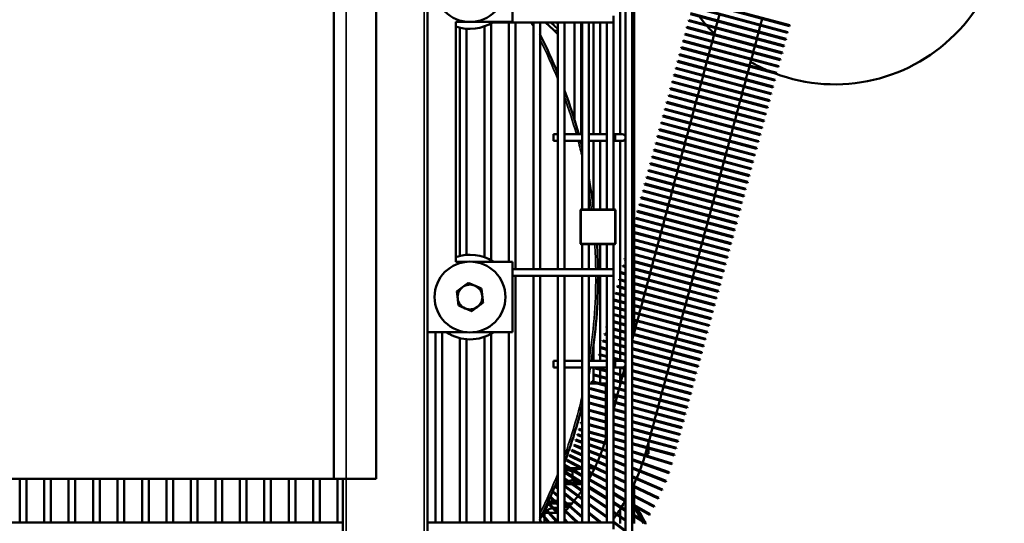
# Model space of a CAD drawing. Header units: inches. Extents: x 1 to 271, y 5 to 171.
# Tile 320 of 334: x 162 to 179, y 130 to 139. Entities that reach past the tile are written whole.
import ezdxf

# ---------------------------------------------------------------- set-up
doc = ezdxf.new("R2010")
doc.units = ezdxf.units.IN
doc.header["$LTSCALE"] = 8
doc.header["$MEASUREMENT"] = 0
doc.layers.add('Visible (ANSI)', color=7, linetype='Continuous', lineweight=50)
doc.layers.add('Visible Narrow (ANSI)', color=7, linetype='Continuous', lineweight=35)

msp = doc.modelspace()

# ---------------------------------------------------------------- linework, layer by layer
at = {"layer": 'Visible (ANSI)'}
for p, q in [((172.58, 144.218), (172.58, 124.119)), ((172.698, 144.218), (172.698, 124.119)), ((167.414, 130.693), (167.414, 142.633)), ((168.164, 130.693), (168.164, 142.633)), ((169.074, 129.663), (169.074, 142.633)), ((172.732, 142.557), (172.732, 135.196)), ((170.574, 140.038), (170.574, 138.788)), ((172.482, 139.985), (172.482, 136.796)), ((175.481, 138.713), (173.79, 139.166)), ((175.485, 138.729), (173.794, 139.182)), ((175.448, 138.593), (173.758, 139.046)), ((175.452, 138.608), (173.762, 139.061)), ((169.574, 138.788), (169.574, 134.538)), ((169.774, 138.788), (169.574, 138.788)), ((170.574, 138.788), (169.874, 138.788)), ((172.363, 138.779), (170.224, 138.779)), ((170.513, 138.779), (170.513, 134.538)), ((170.631, 138.779), (170.631, 134.409)), ((170.946, 138.779), (170.946, 134.409)), ((171.064, 138.779), (171.064, 134.409)), ((171.16, 138.779), (171.303, 138.646)), ((171.379, 138.752), (171.354, 138.779)), ((171.379, 138.779), (171.379, 134.409)), ((171.497, 138.779), (171.497, 134.409)), ((171.676, 137.046), (171.676, 138.779)), ((171.794, 136.796), (171.794, 138.779)), ((171.812, 138.779), (171.812, 135.462)), ((171.93, 138.779), (171.93, 135.462)), ((172.011, 138.779), (172.011, 136.796)), ((172.129, 138.779), (172.129, 136.796)), ((172.245, 138.779), (172.245, 135.462)), ((172.363, 138.897), (172.363, 138.779)), ((172.363, 138.779), (172.363, 135.462)), ((173.693, 138.804), (173.697, 138.82)), ((175.384, 138.351), (173.693, 138.804)), ((175.388, 138.367), (173.697, 138.82)), ((175.416, 138.472), (173.726, 138.925)), ((175.42, 138.487), (173.73, 138.94)), ((174.209, 138.795), (174.18, 138.69)), ((174.241, 138.916), (174.213, 138.811)), ((174.998, 138.843), (174.969, 138.737)), ((169.647, 138.684), (169.647, 134.642)), ((169.765, 138.665), (169.765, 134.661)), ((170.08, 138.708), (170.08, 134.618)), ((170.198, 138.763), (170.198, 134.563)), ((171.37, 138.583), (171.303, 138.646)), ((173.661, 138.683), (173.665, 138.699)), ((175.351, 138.23), (173.661, 138.683)), ((175.355, 138.246), (173.665, 138.699)), ((174.176, 138.675), (174.148, 138.569)), ((174.933, 138.601), (174.905, 138.496)), ((174.965, 138.722), (174.937, 138.617)), ((175.448, 138.593), (175.452, 138.608)), ((175.481, 138.713), (175.485, 138.729)), ((173.596, 138.442), (173.6, 138.457)), ((175.287, 137.989), (173.596, 138.442)), ((175.291, 138.004), (173.6, 138.457)), ((173.629, 138.563), (173.633, 138.578)), ((175.319, 138.11), (173.629, 138.563)), ((175.323, 138.125), (173.633, 138.578)), ((174.111, 138.433), (174.083, 138.328)), ((174.144, 138.554), (174.116, 138.449)), ((174.901, 138.481), (174.872, 138.375)), ((175.416, 138.472), (175.42, 138.487)), ((173.564, 138.321), (173.568, 138.337)), ((175.254, 137.868), (173.564, 138.321)), ((175.258, 137.884), (173.568, 138.337)), ((174.079, 138.312), (174.051, 138.207)), ((174.868, 138.36), (174.84, 138.255)), ((175.384, 138.351), (175.388, 138.367)), ((173.499, 138.08), (173.503, 138.095)), ((175.189, 137.627), (173.499, 138.08)), ((175.194, 137.642), (173.503, 138.095)), ((173.531, 138.2), (173.536, 138.216)), ((175.222, 137.747), (173.531, 138.2)), ((175.226, 137.763), (173.536, 138.216)), ((174.047, 138.192), (174.019, 138.086)), ((174.804, 138.118), (174.775, 138.013)), ((174.836, 138.239), (174.808, 138.134)), ((175.319, 138.11), (175.323, 138.125)), ((175.351, 138.23), (175.355, 138.246)), ((173.467, 137.959), (173.471, 137.974)), ((175.157, 137.506), (173.467, 137.959)), ((175.161, 137.521), (173.471, 137.974)), ((173.982, 137.95), (173.954, 137.845)), ((174.014, 138.071), (173.986, 137.966)), ((174.771, 137.998), (174.743, 137.892)), ((175.287, 137.989), (175.291, 138.004)), ((173.402, 137.717), (173.406, 137.733)), ((175.097, 137.28), (173.406, 137.733)), ((173.434, 137.838), (173.439, 137.854)), ((175.125, 137.385), (173.434, 137.838)), ((175.129, 137.401), (173.439, 137.854)), ((173.95, 137.829), (173.922, 137.724)), ((174.707, 137.756), (174.678, 137.651)), ((174.739, 137.877), (174.711, 137.772)), ((175.222, 137.747), (175.226, 137.763)), ((175.254, 137.868), (175.258, 137.884)), ((173.37, 137.597), (173.374, 137.612)), ((175.06, 137.144), (173.37, 137.597)), ((175.064, 137.159), (173.374, 137.612)), ((175.092, 137.264), (173.402, 137.717)), ((173.885, 137.588), (173.857, 137.483)), ((173.917, 137.709), (173.889, 137.603)), ((174.674, 137.635), (174.646, 137.53)), ((175.189, 137.627), (175.194, 137.642)), ((173.337, 137.476), (173.342, 137.491)), ((175.028, 137.023), (173.337, 137.476)), ((175.032, 137.038), (173.342, 137.491)), ((173.853, 137.467), (173.824, 137.362)), ((174.609, 137.394), (174.581, 137.289)), ((174.642, 137.515), (174.614, 137.409)), ((175.125, 137.385), (175.129, 137.401)), ((175.157, 137.506), (175.161, 137.521)), ((173.273, 137.234), (173.277, 137.25)), ((174.963, 136.781), (173.273, 137.234)), ((174.967, 136.797), (173.277, 137.25)), ((173.305, 137.355), (173.309, 137.371)), ((174.995, 136.902), (173.305, 137.355)), ((175, 136.918), (173.309, 137.371)), ((173.788, 137.226), (173.76, 137.12)), ((173.82, 137.347), (173.792, 137.241)), ((174.577, 137.273), (174.549, 137.168)), ((175.092, 137.264), (175.097, 137.28)), ((173.24, 137.114), (173.244, 137.129)), ((174.931, 136.661), (173.24, 137.114)), ((174.935, 136.676), (173.244, 137.129)), ((173.756, 137.105), (173.727, 137)), ((174.512, 137.032), (174.484, 136.926)), ((174.545, 137.152), (174.517, 137.047)), ((175.028, 137.023), (175.032, 137.038)), ((175.06, 137.144), (175.064, 137.159)), ((173.176, 136.872), (173.18, 136.888)), ((174.866, 136.419), (173.176, 136.872)), ((174.87, 136.435), (173.18, 136.888)), ((173.208, 136.993), (173.212, 137.008)), ((174.898, 136.54), (173.208, 136.993)), ((174.902, 136.555), (173.212, 137.008)), ((173.691, 136.864), (173.663, 136.758)), ((173.723, 136.984), (173.695, 136.879)), ((174.48, 136.911), (174.452, 136.806)), ((174.995, 136.902), (175, 136.918)), ((171.3, 136.796), (171.3, 136.678)), ((171.3, 136.796), (171.379, 136.796)), ((171.497, 136.796), (171.812, 136.796)), ((171.93, 136.796), (172.245, 136.796)), ((172.363, 136.796), (172.403, 136.796)), ((172.521, 136.796), (172.403, 136.796)), ((173.143, 136.751), (173.147, 136.767)), ((174.834, 136.299), (173.143, 136.751)), ((174.838, 136.314), (173.147, 136.767)), ((173.659, 136.743), (173.63, 136.638)), ((174.448, 136.79), (174.42, 136.685)), ((174.963, 136.781), (174.967, 136.797)), ((171.3, 136.678), (171.379, 136.678)), ((171.497, 136.678), (171.812, 136.678)), ((171.794, 136.626), (171.794, 136.678)), ((171.93, 136.678), (172.245, 136.678)), ((172.011, 136.678), (172.011, 135.505)), ((172.129, 136.678), (172.129, 135.462)), ((172.363, 136.678), (172.403, 136.678)), ((172.403, 136.678), (172.521, 136.678)), ((172.482, 136.678), (172.482, 134.228)), ((173.079, 136.51), (173.083, 136.525)), ((174.769, 136.057), (173.079, 136.51)), ((174.773, 136.073), (173.083, 136.525)), ((173.111, 136.631), (173.115, 136.646)), ((174.801, 136.178), (173.111, 136.631)), ((174.805, 136.193), (173.115, 136.646)), ((173.626, 136.622), (173.598, 136.517)), ((174.383, 136.549), (174.355, 136.443)), ((174.415, 136.669), (174.387, 136.564)), ((174.898, 136.54), (174.902, 136.555)), ((174.931, 136.661), (174.935, 136.676)), ((173.046, 136.389), (173.05, 136.405)), ((174.737, 135.936), (173.046, 136.389)), ((174.741, 135.952), (173.05, 136.405)), ((173.562, 136.381), (173.533, 136.275)), ((173.594, 136.501), (173.566, 136.396)), ((174.351, 136.428), (174.322, 136.323)), ((174.866, 136.419), (174.87, 136.435)), ((172.981, 136.148), (172.986, 136.163)), ((174.676, 135.71), (172.986, 136.163)), ((173.014, 136.269), (173.018, 136.284)), ((174.704, 135.816), (173.014, 136.269)), ((174.708, 135.831), (173.018, 136.284)), ((173.529, 136.26), (173.501, 136.155)), ((174.286, 136.186), (174.258, 136.081)), ((174.318, 136.307), (174.29, 136.202)), ((174.801, 136.178), (174.805, 136.193)), ((174.834, 136.299), (174.838, 136.314)), ((172.949, 136.027), (172.953, 136.042)), ((174.64, 135.574), (172.949, 136.027)), ((174.644, 135.59), (172.953, 136.042)), ((174.672, 135.695), (172.981, 136.148)), ((173.464, 136.018), (173.436, 135.913)), ((173.497, 136.139), (173.469, 136.034)), ((174.254, 136.066), (174.225, 135.96)), ((174.769, 136.057), (174.773, 136.073)), ((172.917, 135.906), (172.921, 135.922)), ((174.607, 135.453), (172.917, 135.906)), ((174.611, 135.469), (172.921, 135.922)), ((173.432, 135.898), (173.404, 135.792)), ((174.189, 135.824), (174.161, 135.719)), ((174.221, 135.945), (174.193, 135.84)), ((174.704, 135.816), (174.708, 135.831)), ((174.737, 135.936), (174.741, 135.952)), ((172.852, 135.665), (172.856, 135.68)), ((174.542, 135.212), (172.852, 135.665)), ((174.547, 135.227), (172.856, 135.68)), ((172.884, 135.786), (172.889, 135.801)), ((174.575, 135.333), (172.884, 135.786)), ((174.579, 135.348), (172.889, 135.801)), ((173.367, 135.656), (173.339, 135.551)), ((173.4, 135.777), (173.372, 135.672)), ((174.157, 135.704), (174.128, 135.598)), ((174.672, 135.695), (174.676, 135.71)), ((172.391, 135.462), (171.791, 135.462)), ((172.82, 135.544), (172.824, 135.56)), ((174.51, 135.091), (172.82, 135.544)), ((174.514, 135.107), (172.824, 135.56)), ((173.335, 135.535), (173.307, 135.43)), ((174.092, 135.462), (174.064, 135.357)), ((174.124, 135.583), (174.096, 135.477)), ((174.607, 135.453), (174.611, 135.469)), ((174.64, 135.574), (174.644, 135.59)), ((171.778, 135.449), (171.778, 134.862)), ((172.403, 134.862), (172.403, 135.449)), ((172.755, 135.303), (172.759, 135.318)), ((174.445, 134.85), (172.755, 135.303)), ((174.45, 134.865), (172.759, 135.318)), ((172.787, 135.423), (172.792, 135.439)), ((174.478, 134.97), (172.787, 135.423)), ((174.482, 134.986), (172.792, 135.439)), ((173.27, 135.294), (173.242, 135.189)), ((173.303, 135.415), (173.274, 135.309)), ((174.059, 135.341), (174.031, 135.236)), ((174.575, 135.333), (174.579, 135.348)), ((172.723, 135.182), (172.727, 135.197)), ((174.413, 134.729), (172.723, 135.182)), ((174.417, 134.744), (172.727, 135.197)), ((172.732, 135.179), (172.732, 135.066)), ((173.238, 135.173), (173.21, 135.068)), ((174.027, 135.221), (173.999, 135.115)), ((174.542, 135.212), (174.547, 135.227)), ((174.385, 134.624), (172.698, 135.076)), ((174.381, 134.608), (172.698, 135.059)), ((174.352, 134.503), (172.698, 134.946)), ((172.732, 135.05), (172.732, 134.937)), ((173.206, 135.052), (173.177, 134.947)), ((173.962, 134.979), (173.934, 134.874)), ((173.995, 135.1), (173.967, 134.995)), ((174.478, 134.97), (174.482, 134.986)), ((174.51, 135.091), (174.514, 135.107)), ((171.791, 134.85), (172.391, 134.85)), ((171.812, 134.85), (171.812, 134.409)), ((171.93, 134.85), (171.93, 134.409)), ((172.129, 134.85), (172.129, 134.409)), ((172.245, 134.85), (172.245, 134.409)), ((172.363, 134.85), (172.363, 134.409)), ((174.348, 134.487), (172.698, 134.93)), ((174.32, 134.382), (172.698, 134.817)), ((174.316, 134.367), (172.698, 134.8)), ((172.732, 134.92), (172.732, 134.808)), ((172.732, 134.791), (172.732, 134.678)), ((173.141, 134.811), (173.113, 134.706)), ((173.173, 134.932), (173.145, 134.826)), ((173.93, 134.858), (173.902, 134.753)), ((174.445, 134.85), (174.45, 134.865)), ((172.561, 134.578), (172.565, 134.594)), ((172.58, 134.59), (172.565, 134.594)), ((174.288, 134.261), (172.698, 134.687)), ((174.284, 134.246), (172.698, 134.671)), ((172.732, 134.662), (172.732, 134.549)), ((173.109, 134.69), (173.08, 134.585)), ((173.865, 134.617), (173.837, 134.512)), ((173.898, 134.738), (173.87, 134.632)), ((174.381, 134.608), (174.385, 134.624)), ((174.413, 134.729), (174.417, 134.744)), ((169.574, 134.538), (169.774, 134.538)), ((169.874, 134.538), (170.574, 134.538)), ((170.574, 134.538), (170.574, 133.288)), ((172.529, 134.457), (172.533, 134.473)), ((172.58, 134.444), (172.529, 134.457)), ((172.58, 134.46), (172.533, 134.473)), ((172.58, 134.573), (172.561, 134.578)), ((174.255, 134.141), (172.698, 134.558)), ((174.251, 134.125), (172.698, 134.541)), ((174.223, 134.02), (172.698, 134.429)), ((172.732, 134.532), (172.732, 134.419)), ((173.044, 134.449), (173.016, 134.343)), ((173.076, 134.569), (173.048, 134.464)), ((173.833, 134.496), (173.805, 134.391)), ((174.348, 134.487), (174.352, 134.503)), ((172.363, 134.409), (170.574, 134.409)), ((172.363, 134.291), (170.574, 134.291)), ((170.631, 134.291), (170.631, 129.92)), ((170.946, 134.291), (170.946, 129.92)), ((171.064, 134.291), (171.064, 129.92)), ((171.379, 134.291), (171.379, 129.92)), ((171.497, 134.291), (171.497, 129.92)), ((171.812, 134.291), (171.812, 129.92)), ((171.93, 134.291), (171.93, 129.92)), ((172.129, 134.291), (172.129, 132.899)), ((172.245, 134.291), (172.245, 129.92)), ((172.363, 134.409), (172.363, 134.291)), ((172.363, 134.291), (172.363, 129.92)), ((172.496, 134.337), (172.5, 134.352)), ((172.58, 134.314), (172.496, 134.337)), ((172.58, 134.331), (172.5, 134.352)), ((174.219, 134.004), (172.698, 134.412)), ((174.191, 133.899), (172.698, 134.299)), ((174.187, 133.884), (172.698, 134.283)), ((172.732, 134.403), (172.732, 134.29)), ((172.732, 134.273), (172.732, 134.161)), ((173.012, 134.328), (172.983, 134.223)), ((173.768, 134.255), (173.74, 134.149)), ((173.801, 134.375), (173.772, 134.27)), ((174.284, 134.246), (174.288, 134.261)), ((174.316, 134.367), (174.32, 134.382)), ((172.431, 134.095), (172.436, 134.111)), ((172.58, 134.055), (172.431, 134.095)), ((172.58, 134.072), (172.436, 134.111)), ((172.464, 134.216), (172.468, 134.231)), ((172.58, 134.185), (172.464, 134.216)), ((172.58, 134.201), (172.468, 134.231)), ((172.482, 134.211), (172.482, 134.098)), ((172.482, 134.082), (172.482, 133.969)), ((174.158, 133.778), (172.698, 134.17)), ((174.154, 133.763), (172.698, 134.153)), ((172.732, 134.144), (172.732, 134.031)), ((172.947, 134.087), (172.919, 133.981)), ((172.979, 134.207), (172.951, 134.102)), ((173.736, 134.134), (173.708, 134.029)), ((174.251, 134.125), (174.255, 134.141)), ((172.399, 133.974), (172.403, 133.99)), ((172.58, 133.926), (172.399, 133.974)), ((172.58, 133.943), (172.403, 133.99)), ((172.482, 133.952), (172.482, 133.839)), ((174.126, 133.658), (172.698, 134.04)), ((174.122, 133.642), (172.698, 134.024)), ((174.094, 133.537), (172.698, 133.911)), ((174.09, 133.521), (172.698, 133.894)), ((172.732, 134.015), (172.732, 133.902)), ((172.914, 133.966), (172.886, 133.86)), ((173.671, 133.892), (173.643, 133.787)), ((173.704, 134.013), (173.675, 133.908)), ((174.187, 133.884), (174.191, 133.899)), ((174.219, 134.004), (174.223, 134.02)), ((172.58, 133.684), (172.363, 133.742)), ((172.58, 133.667), (172.363, 133.725)), ((172.367, 133.854), (172.371, 133.869)), ((172.58, 133.797), (172.367, 133.854)), ((172.58, 133.813), (172.371, 133.869)), ((172.482, 133.823), (172.482, 133.71)), ((174.061, 133.416), (172.698, 133.782)), ((174.057, 133.401), (172.698, 133.765)), ((172.732, 133.885), (172.732, 133.772)), ((172.732, 133.756), (172.732, 133.643)), ((172.85, 133.724), (172.822, 133.619)), ((172.882, 133.845), (172.854, 133.74)), ((173.639, 133.772), (173.611, 133.666)), ((174.154, 133.763), (174.158, 133.778)), ((172.58, 133.554), (172.363, 133.612)), ((172.58, 133.538), (172.363, 133.596)), ((172.482, 133.693), (172.482, 133.58)), ((172.482, 133.564), (172.482, 133.451)), ((174.029, 133.295), (172.698, 133.652)), ((174.025, 133.28), (172.698, 133.636)), ((172.732, 133.626), (172.732, 133.514)), ((172.817, 133.604), (172.789, 133.498)), ((173.607, 133.651), (173.578, 133.546)), ((174.122, 133.642), (174.126, 133.658)), ((172.237, 133.371), (172.242, 133.386)), ((172.245, 133.369), (172.237, 133.371)), ((172.245, 133.385), (172.242, 133.386)), ((172.58, 133.425), (172.363, 133.483)), ((172.58, 133.408), (172.363, 133.466)), ((172.482, 133.435), (172.482, 133.322)), ((173.997, 133.175), (172.698, 133.523)), ((173.992, 133.159), (172.698, 133.506)), ((173.964, 133.054), (172.698, 133.393)), ((173.96, 133.039), (172.698, 133.377)), ((172.732, 133.497), (172.732, 133.384)), ((172.732, 133.368), (172.732, 133.286)), ((172.785, 133.483), (172.757, 133.378)), ((173.542, 133.409), (173.514, 133.304)), ((173.574, 133.53), (173.546, 133.425)), ((174.057, 133.401), (174.061, 133.416)), ((174.09, 133.521), (174.094, 133.537)), ((169.774, 133.288), (169.074, 133.288)), ((169.214, 133.288), (169.214, 129.92)), ((169.332, 133.288), (169.332, 129.92)), ((170.574, 133.288), (169.874, 133.288)), ((170.08, 133.208), (170.08, 129.92)), ((170.198, 133.263), (170.198, 129.92)), ((170.513, 133.288), (170.513, 129.92)), ((172.205, 133.25), (172.209, 133.265)), ((172.245, 133.239), (172.205, 133.25)), ((172.245, 133.256), (172.209, 133.265)), ((172.58, 133.296), (172.363, 133.354)), ((172.58, 133.279), (172.363, 133.337)), ((172.58, 133.166), (172.363, 133.224)), ((172.58, 133.15), (172.363, 133.208)), ((172.482, 133.305), (172.482, 133.192)), ((173.932, 132.933), (172.698, 133.264)), ((173.928, 132.918), (172.698, 133.247)), ((172.72, 133.241), (172.698, 133.157)), ((172.753, 133.362), (172.724, 133.257)), ((173.509, 133.289), (173.481, 133.183)), ((174.025, 133.28), (174.029, 133.295)), ((169.647, 133.184), (169.647, 129.92)), ((169.765, 133.165), (169.765, 129.92)), ((172.011, 133.048), (172.011, 132.78)), ((172.14, 133.009), (172.144, 133.024)), ((172.245, 132.997), (172.144, 133.024)), ((172.173, 133.129), (172.177, 133.145)), ((172.245, 133.11), (172.173, 133.129)), ((172.245, 133.126), (172.177, 133.145)), ((172.58, 133.037), (172.363, 133.095)), ((172.58, 133.02), (172.363, 133.078)), ((172.482, 133.176), (172.482, 133.063)), ((172.482, 133.046), (172.482, 132.933)), ((173.9, 132.813), (172.698, 133.135)), ((173.895, 132.797), (172.698, 133.118)), ((173.445, 133.047), (173.417, 132.942)), ((173.477, 133.168), (173.449, 133.063)), ((173.96, 133.039), (173.964, 133.054)), ((173.992, 133.159), (173.997, 133.175)), ((172.108, 132.888), (172.112, 132.903)), ((172.245, 132.851), (172.108, 132.888)), ((172.245, 132.868), (172.112, 132.903)), ((172.129, 132.882), (172.129, 132.78)), ((172.245, 132.98), (172.14, 133.009)), ((172.58, 132.907), (172.363, 132.965)), ((172.58, 132.891), (172.363, 132.949)), ((172.482, 132.917), (172.482, 132.804)), ((173.867, 132.692), (172.698, 133.005)), ((173.863, 132.676), (172.698, 132.989)), ((173.835, 132.571), (172.698, 132.876)), ((173.831, 132.556), (172.698, 132.859)), ((173.412, 132.926), (173.384, 132.821)), ((173.928, 132.918), (173.932, 132.933)), ((171.3, 132.78), (171.3, 132.662)), ((171.3, 132.78), (171.379, 132.78)), ((171.497, 132.78), (171.812, 132.78)), ((171.93, 132.78), (172.245, 132.78)), ((172.079, 132.78), (172.08, 132.782)), ((172.087, 132.78), (172.08, 132.782)), ((172.58, 132.778), (172.363, 132.836)), ((172.508, 132.78), (172.363, 132.819)), ((172.363, 132.78), (172.403, 132.78)), ((172.521, 132.78), (172.403, 132.78)), ((172.482, 132.787), (172.482, 132.78)), ((172.58, 132.761), (172.558, 132.767)), ((172.575, 132.698), (172.563, 132.653)), ((172.58, 132.716), (172.579, 132.715)), ((173.802, 132.45), (172.698, 132.746)), ((173.798, 132.435), (172.698, 132.73)), ((173.348, 132.685), (173.32, 132.58)), ((173.38, 132.806), (173.352, 132.7)), ((173.863, 132.676), (173.867, 132.692)), ((173.895, 132.797), (173.9, 132.813)), ((171.3, 132.662), (171.379, 132.662)), ((171.497, 132.662), (171.812, 132.662)), ((171.93, 132.662), (172.245, 132.662)), ((172.011, 132.662), (172.011, 132.413)), ((172.011, 132.526), (172.015, 132.541)), ((172.245, 132.463), (172.011, 132.526)), ((172.245, 132.479), (172.015, 132.541)), ((172.043, 132.646), (172.047, 132.662)), ((172.245, 132.592), (172.043, 132.646)), ((172.245, 132.609), (172.047, 132.662)), ((172.129, 132.662), (172.129, 132.64)), ((172.129, 132.623), (172.129, 132.51)), ((172.363, 132.662), (172.403, 132.662)), ((172.58, 132.519), (172.363, 132.577)), ((172.58, 132.503), (172.363, 132.561)), ((172.403, 132.662), (172.521, 132.662)), ((172.58, 132.632), (172.466, 132.662)), ((172.482, 132.658), (172.482, 132.545)), ((172.482, 132.529), (172.482, 132.416)), ((172.526, 132.517), (172.498, 132.412)), ((172.58, 132.649), (172.527, 132.663)), ((172.559, 132.638), (172.53, 132.532)), ((173.77, 132.33), (172.698, 132.617)), ((173.766, 132.314), (172.698, 132.6)), ((173.315, 132.564), (173.287, 132.459)), ((173.831, 132.556), (173.835, 132.571)), ((171.93, 132.382), (172.065, 132.382)), ((171.979, 132.405), (171.983, 132.42)), ((172.245, 132.333), (171.979, 132.405)), ((172.245, 132.35), (171.983, 132.42)), ((172.011, 132.396), (172.011, 132.382)), ((172.127, 132.382), (172.232, 132.382)), ((172.129, 132.494), (172.129, 132.382)), ((172.232, 132.353), (172.232, 132.382)), ((172.232, 132.224), (172.232, 132.337)), ((172.58, 132.39), (172.363, 132.448)), ((172.58, 132.373), (172.363, 132.431)), ((172.494, 132.396), (172.466, 132.291)), ((172.482, 132.399), (172.482, 132.353)), ((173.738, 132.209), (172.698, 132.487)), ((173.734, 132.193), (172.698, 132.471)), ((173.705, 132.088), (172.698, 132.358)), ((173.701, 132.073), (172.698, 132.341)), ((173.251, 132.323), (173.222, 132.217)), ((173.283, 132.444), (173.255, 132.338)), ((173.766, 132.314), (173.77, 132.33)), ((173.798, 132.435), (173.802, 132.45)), ((172.245, 132.091), (171.93, 132.176)), ((172.245, 132.075), (171.93, 132.159)), ((171.946, 132.284), (171.95, 132.3)), ((172.245, 132.204), (171.946, 132.284)), ((172.245, 132.221), (171.95, 132.3)), ((172.232, 132.095), (172.232, 132.207)), ((172.58, 132.26), (172.363, 132.318)), ((172.58, 132.244), (172.363, 132.302)), ((172.58, 132.131), (172.363, 132.189)), ((172.58, 132.114), (172.363, 132.172)), ((172.429, 132.155), (172.401, 132.049)), ((172.462, 132.275), (172.433, 132.17)), ((173.673, 131.967), (172.698, 132.229)), ((173.669, 131.952), (172.698, 132.212)), ((173.218, 132.202), (173.19, 132.097)), ((173.734, 132.193), (173.738, 132.209)), ((172.245, 131.962), (171.93, 132.046)), ((172.245, 131.945), (171.93, 132.03)), ((172.232, 132.132), (172.245, 132.132)), ((172.232, 131.965), (172.232, 132.078)), ((172.363, 132.132), (172.423, 132.132)), ((172.58, 132.001), (172.363, 132.059)), ((172.58, 131.985), (172.363, 132.043)), ((172.397, 132.034), (172.369, 131.929)), ((173.641, 131.847), (172.698, 132.099)), ((173.637, 131.831), (172.698, 132.083)), ((173.186, 132.081), (173.158, 131.976)), ((173.701, 132.073), (173.705, 132.088)), ((172.245, 131.832), (171.93, 131.917)), ((172.245, 131.816), (171.93, 131.9)), ((172.232, 131.836), (172.232, 131.949)), ((172.232, 131.706), (172.232, 131.819)), ((172.58, 131.872), (172.363, 131.93)), ((172.58, 131.856), (172.363, 131.914)), ((172.364, 131.913), (172.363, 131.908)), ((172.58, 131.743), (172.363, 131.801)), ((173.608, 131.726), (172.698, 131.97)), ((173.604, 131.71), (172.698, 131.953)), ((173.576, 131.605), (172.698, 131.84)), ((173.572, 131.59), (172.698, 131.824)), ((173.121, 131.84), (173.093, 131.735)), ((173.154, 131.961), (173.125, 131.855)), ((173.637, 131.831), (173.641, 131.847)), ((173.669, 131.952), (173.673, 131.967)), ((171.784, 131.68), (171.789, 131.696)), ((171.812, 131.673), (171.784, 131.68)), ((171.812, 131.69), (171.789, 131.696)), ((172.245, 131.703), (171.93, 131.787)), ((172.245, 131.686), (171.93, 131.771)), ((172.245, 131.574), (171.93, 131.658)), ((172.245, 131.557), (171.93, 131.641)), ((172.232, 131.577), (172.232, 131.69)), ((172.58, 131.726), (172.363, 131.784)), ((172.58, 131.613), (172.363, 131.671)), ((172.58, 131.597), (172.363, 131.655)), ((173.544, 131.484), (172.698, 131.711)), ((173.54, 131.469), (172.698, 131.694)), ((173.089, 131.719), (173.061, 131.614)), ((173.604, 131.71), (173.608, 131.726)), ((171.725, 131.465), (171.73, 131.481)), ((171.725, 131.465), (171.812, 131.438)), ((171.812, 131.455), (171.73, 131.481)), ((171.752, 131.56), (171.756, 131.575)), ((171.752, 131.56), (171.812, 131.544)), ((171.812, 131.56), (171.756, 131.575)), ((172.245, 131.444), (171.93, 131.528)), ((171.93, 131.512), (172.245, 131.428)), ((172.232, 131.448), (172.232, 131.56)), ((172.245, 131.467), (172.239, 131.446)), ((172.58, 131.484), (172.363, 131.542)), ((172.58, 131.467), (172.363, 131.525)), ((173.511, 131.364), (172.698, 131.582)), ((173.507, 131.348), (172.698, 131.565)), ((173.479, 131.243), (172.698, 131.452)), ((173.024, 131.478), (172.996, 131.372)), ((173.057, 131.598), (173.028, 131.493)), ((173.54, 131.469), (173.544, 131.484)), ((173.572, 131.59), (173.576, 131.605)), ((171.66, 131.28), (171.666, 131.295)), ((171.66, 131.28), (171.812, 131.22)), ((171.812, 131.238), (171.666, 131.295)), ((171.694, 131.372), (171.7, 131.387)), ((171.694, 131.372), (171.812, 131.331)), ((171.812, 131.348), (171.7, 131.387)), ((172.245, 131.322), (171.93, 131.419)), ((171.93, 131.402), (172.245, 131.305)), ((172.245, 131.196), (171.93, 131.306)), ((171.93, 131.29), (172.245, 131.179)), ((172.232, 131.42), (172.232, 131.431)), ((172.58, 131.354), (172.363, 131.412)), ((172.363, 131.396), (172.58, 131.338)), ((172.58, 131.218), (172.363, 131.285)), ((173.475, 131.227), (172.698, 131.436)), ((173.447, 131.122), (172.698, 131.323)), ((172.698, 131.306), (173.442, 131.107)), ((172.992, 131.357), (172.964, 131.252)), ((172.982, 131.247), (172.982, 131.321)), ((173.507, 131.348), (173.511, 131.364)), ((171.582, 131.1), (171.589, 131.114)), ((171.582, 131.1), (171.812, 130.989)), ((171.812, 131.007), (171.589, 131.114)), ((171.623, 131.189), (171.629, 131.204)), ((171.623, 131.189), (171.812, 131.107)), ((171.812, 131.124), (171.629, 131.204)), ((172.245, 131.068), (171.93, 131.191)), ((171.93, 131.174), (172.245, 131.05)), ((172.363, 131.268), (172.58, 131.202)), ((172.58, 131.079), (172.363, 131.155)), ((172.363, 131.138), (172.58, 131.062)), ((173.402, 130.965), (172.698, 131.182)), ((172.698, 131.165), (173.397, 130.949)), ((172.93, 131.132), (172.982, 131.132)), ((172.982, 131.132), (172.982, 131.23)), ((173.442, 131.107), (173.447, 131.122)), ((173.475, 131.227), (173.479, 131.243)), ((171.497, 130.939), (171.498, 130.94)), ((171.812, 130.759), (171.498, 130.94)), ((171.537, 131.012), (171.545, 131.027)), ((171.537, 131.012), (171.812, 130.867)), ((171.812, 130.885), (171.545, 131.027)), ((172.245, 130.935), (171.93, 131.073)), ((171.93, 131.055), (172.245, 130.918)), ((172.245, 130.798), (171.93, 130.95)), ((171.93, 130.932), (172.245, 130.781)), ((172.58, 130.936), (172.363, 131.021)), ((172.363, 131.004), (172.58, 130.919)), ((173.351, 130.809), (172.698, 131.038)), ((172.698, 131.021), (173.346, 130.794)), ((173.397, 130.949), (173.402, 130.965)), ((171.497, 130.922), (171.812, 130.741)), ((171.497, 130.882), (171.568, 130.882)), ((171.585, 130.872), (171.497, 130.872)), ((171.812, 130.627), (171.497, 130.825)), ((171.497, 130.806), (171.812, 130.608)), ((171.6, 130.882), (171.785, 130.882)), ((171.791, 130.872), (171.617, 130.872)), ((171.638, 130.736), (171.638, 130.824)), ((171.676, 130.872), (171.676, 130.882)), ((171.804, 130.872), (171.791, 130.872)), ((171.794, 130.872), (171.794, 130.877)), ((171.93, 130.882), (172.031, 130.882)), ((171.93, 130.832), (171.944, 130.824)), ((172.245, 130.657), (171.93, 130.823)), ((171.93, 130.805), (172.245, 130.638)), ((171.944, 130.815), (171.944, 130.824)), ((171.944, 130.714), (171.944, 130.797)), ((172.011, 130.882), (172.011, 130.84)), ((172.58, 130.789), (172.363, 130.884)), ((172.363, 130.866), (172.58, 130.772)), ((173.295, 130.656), (172.698, 130.89)), ((172.698, 130.873), (173.289, 130.641)), ((173.346, 130.794), (173.351, 130.809)), ((152.514, 130.693), (167.414, 130.693)), ((161.851, 130.693), (161.851, 129.92)), ((161.969, 130.693), (161.969, 129.92)), ((162.284, 130.693), (162.284, 129.92)), ((162.403, 130.693), (162.403, 129.92)), ((162.717, 130.693), (162.717, 129.92)), ((162.836, 130.693), (162.836, 129.92)), ((163.151, 130.693), (163.151, 129.92)), ((163.269, 130.693), (163.269, 129.92)), ((163.584, 130.693), (163.584, 129.92)), ((163.702, 130.693), (163.702, 129.92)), ((164.017, 130.693), (164.017, 129.92)), ((164.135, 130.693), (164.135, 129.92)), ((164.45, 130.693), (164.45, 129.92)), ((164.568, 130.693), (164.568, 129.92)), ((164.883, 130.693), (164.883, 129.92)), ((165.001, 130.693), (165.001, 129.92)), ((165.316, 130.693), (165.316, 129.92)), ((165.434, 130.693), (165.434, 129.92)), ((165.749, 130.693), (165.749, 129.92)), ((165.867, 130.693), (165.867, 129.92)), ((166.182, 130.693), (166.182, 129.92)), ((166.3, 130.693), (166.3, 129.92)), ((166.615, 130.693), (166.615, 129.92)), ((166.733, 130.693), (166.733, 129.92)), ((167.048, 130.693), (167.048, 129.92)), ((167.166, 130.693), (167.166, 129.92)), ((167.634, 130.693), (167.414, 130.693)), ((167.481, 130.693), (167.481, 129.92)), ((167.574, 130.693), (167.574, 129.663)), ((167.634, 130.693), (168.164, 130.693)), ((171.379, 130.622), (171.356, 130.622)), ((171.368, 130.651), (171.379, 130.643)), ((171.379, 130.663), (171.374, 130.666)), ((171.812, 130.489), (171.497, 130.704)), ((171.497, 130.684), (171.812, 130.469)), ((171.589, 130.622), (171.497, 130.622)), ((171.791, 130.622), (171.617, 130.622)), ((171.638, 130.669), (171.638, 130.717)), ((172.245, 130.509), (171.93, 130.691)), ((171.93, 130.672), (172.245, 130.491)), ((172.58, 130.637), (172.363, 130.741)), ((172.363, 130.724), (172.58, 130.619)), ((172.58, 130.48), (172.363, 130.594)), ((173.233, 130.504), (172.698, 130.738)), ((172.698, 130.72), (173.227, 130.489)), ((173.165, 130.355), (172.698, 130.58)), ((172.732, 130.61), (172.732, 130.564)), ((173.289, 130.641), (173.295, 130.656)), ((171.285, 130.459), (171.379, 130.378)), ((171.379, 130.399), (171.292, 130.474)), ((171.328, 130.556), (171.379, 130.515)), ((171.379, 130.535), (171.334, 130.571)), ((171.812, 130.343), (171.497, 130.576)), ((171.497, 130.556), (171.812, 130.324)), ((171.812, 130.19), (171.497, 130.441)), ((171.497, 130.42), (171.812, 130.169)), ((172.245, 130.355), (171.93, 130.553)), ((171.93, 130.534), (172.245, 130.336)), ((172.245, 130.194), (171.93, 130.408)), ((172.363, 130.576), (172.58, 130.462)), ((172.58, 130.316), (172.363, 130.441)), ((172.363, 130.422), (172.58, 130.297)), ((172.698, 130.563), (173.158, 130.341)), ((173.092, 130.209), (172.698, 130.417)), ((172.732, 130.546), (172.732, 130.527)), ((172.732, 130.399), (172.732, 130.527)), ((173.227, 130.489), (173.233, 130.504)), ((171.182, 130.182), (171.182, 130.233)), ((171.195, 130.26), (171.379, 130.077)), ((171.379, 130.099), (171.202, 130.276)), ((171.241, 130.36), (171.379, 130.233)), ((171.379, 130.254), (171.248, 130.376)), ((171.812, 130.027), (171.497, 130.298)), ((171.497, 130.277), (171.812, 130.005)), ((171.93, 130.389), (172.245, 130.174)), ((172.245, 130.024), (171.93, 130.256)), ((171.93, 130.236), (172.245, 130.004)), ((172.58, 130.145), (172.363, 130.281)), ((172.363, 130.262), (172.58, 130.126)), ((172.698, 130.399), (173.085, 130.195)), ((173.013, 130.065), (172.698, 130.248)), ((172.698, 130.229), (173.005, 130.052)), ((172.732, 130.228), (172.732, 130.381)), ((173.158, 130.341), (173.165, 130.355)), ((171.096, 130.055), (171.212, 129.92)), ((171.233, 129.92), (171.104, 130.071)), ((171.145, 130.089), (171.145, 130.023)), ((171.211, 130.089), (171.145, 130.089)), ((171.147, 130.159), (171.368, 129.92)), ((171.379, 129.932), (171.154, 130.174)), ((171.163, 130.182), (171.158, 130.182)), ((171.366, 130.089), (171.233, 130.089)), ((171.739, 129.92), (171.497, 130.145)), ((171.497, 130.123), (171.715, 129.92)), ((172.15, 129.92), (171.93, 130.096)), ((171.93, 130.075), (172.124, 129.92)), ((172.58, 129.965), (172.363, 130.113)), ((172.363, 130.094), (172.58, 129.946)), ((172.481, 130.152), (172.482, 130.152)), ((172.482, 130.153), (172.482, 130.032)), ((172.929, 129.925), (172.698, 130.07)), ((172.732, 130.049), (172.732, 130.209)), ((172.755, 130.188), (172.732, 130.188)), ((172.732, 130.152), (172.752, 130.152)), ((172.752, 130.152), (172.856, 129.971)), ((172.781, 130.173), (172.855, 130.045)), ((173.005, 130.052), (173.013, 130.065)), ((173.085, 130.195), (173.092, 130.209)), ((167.574, 129.92), (130.67, 129.92)), ((172.363, 129.92), (169.074, 129.92)), ((171.086, 129.92), (171.064, 129.948)), ((171.064, 129.922), (171.066, 129.92)), ((171.145, 129.998), (171.145, 129.92)), ((171.558, 129.92), (171.497, 129.981)), ((171.497, 129.959), (171.535, 129.92)), ((171.935, 129.92), (171.93, 129.925)), ((172.58, 129.777), (172.363, 129.937)), ((172.363, 129.92), (172.363, 129.802)), ((172.363, 129.917), (172.58, 129.757)), ((172.482, 130.012), (172.482, 129.902)), ((172.698, 130.052), (172.921, 129.911)), ((172.732, 129.902), (172.732, 130.03)), ((172.855, 130.045), (172.922, 129.93)), ((172.873, 129.942), (172.896, 129.902)), ((172.921, 129.911), (172.929, 129.925)), ((172.927, 129.921), (172.929, 129.917))]:
    msp.add_line(p, q, dxfattribs=at)
for centre in [(169.824, 139.413), (169.824, 133.913)]:
    msp.add_circle(centre, 0.627, dxfattribs=at)
for centre, radius, start, end in [((176.285, 140.681), 3, 249.0731, 93.762), ((169.824, 139.413), 0.75, 250.5288, 303.5573), ((176.285, 140.681), 3, 216.843, 220.3514), ((176.285, 140.681), 3, 220.8926, 224.6152), ((162.642, 134.277), 9.449, 22.3883, 26.9641), ((171.411, 138.627), 0.06, 227, 237.5613), ((176.285, 140.681), 3, 240.1787, 246.6192), ((162.642, 134.277), 9.449, 15.4659, 20.4259), ((172.521, 136.737), 0.0591, 270, 90), ((162.642, 134.277), 9.449, 13.9616, 14.7241), ((162.642, 134.277), 9.449, 7.2046, 10.5931), ((171.791, 135.449), 0.0125, 90, 180), ((172.391, 135.449), 0.0125, 0, 90), ((171.791, 134.862), 0.0125, 180, 270), ((162.642, 134.277), 9.449, 0.8008, 3.4767), ((172.391, 134.862), 0.0125, 270, 0), ((169.824, 133.913), 0.75, 56.4427, 109.4712), ((162.642, 134.277), 9.449, 350.8897, 0.0846), ((169.824, 133.913), 0.219, 126.7132, 186.7132), ((169.824, 133.913), 0.219, 66.7132, 126.7132), ((169.824, 133.913), 0.219, 6.7132, 66.7132), ((169.824, 133.913), 0.219, 306.7132, 6.7132), ((169.824, 133.913), 0.219, 186.7132, 246.7132), ((169.824, 133.913), 0.219, 246.7132, 306.7132), ((169.824, 133.913), 0.75, 236.4427, 303.5573), ((172.521, 132.721), 0.0591, 270, 90), ((162.642, 134.277), 9.449, 349.4069, 350.1636), ((162.642, 134.277), 9.449, 339.5741, 346.0384), ((169.217, 132.239), 3.125, 341.0076, 342.8571), ((169.217, 132.239), 3.125, 343.1505, 345), ((169.217, 132.239), 3.125, 338.8648, 340.7143), ((169.217, 132.239), 3.875, 343.0937, 345), ((169.217, 132.239), 3.125, 334.5791, 336.4286), ((169.217, 132.239), 3.125, 336.7219, 338.5714), ((169.217, 132.239), 3.875, 338.808, 340.7143), ((169.217, 132.239), 3.875, 340.9509, 342.8571), ((169.217, 132.239), 3.125, 330.2934, 332.1429), ((169.217, 132.239), 3.125, 332.4362, 334.2857), ((169.217, 132.239), 3.875, 336.6651, 338.5714), ((162.642, 134.277), 9.449, 333.0359, 337.6117), ((169.217, 132.239), 3.875, 334.5223, 336.4286), ((169.217, 132.239), 3.125, 323.8648, 325.7143), ((169.217, 132.239), 3.125, 326.0076, 326.1539), ((169.217, 132.239), 3.875, 333.947, 334.2857), ((171.332, 129.902), 0.375, 110.2897, 112.3985), ((171.332, 129.902), 0.375, 90.1127, 107.5679), ((171.332, 129.902), 0.375, 82.8607, 86.3941), ((171.332, 129.902), 0.375, 49.8065, 63.9444), ((169.217, 132.239), 3.125, 319.5791, 321.4286), ((169.217, 132.239), 3.125, 321.7219, 323.5714), ((169.217, 132.239), 3.875, 328.0937, 330), ((171.332, 129.902), 0.274, 124.683, 144.0219), ((171.332, 129.902), 0.274, 100.0538, 121.2824), ((171.332, 129.902), 0.274, 80.1948, 95.856), ((171.332, 129.902), 0.274, 50.4568, 52.9957), ((169.217, 132.239), 3.125, 316.8654, 317.1429), ((169.217, 132.239), 3.125, 317.4362, 319.2857), ((169.217, 132.239), 3.875, 324.2945, 325.7143), ((169.217, 132.239), 3.875, 325.9509, 327.8571), ((172.607, 129.902), 0.286, 60.7622, 64.1319), ((172.607, 129.902), 0.286, 9.7165, 59.2378), ((172.755, 130.158), 0.03, 30, 90), ((171.332, 129.902), 0.274, 147.491, 168.6873), ((169.217, 132.239), 3.125, 312.1028, 312.8571), ((169.217, 132.239), 3.125, 313.1505, 313.785), ((172.607, 129.902), 0.286, 0.7622, 5.5521), ((172.903, 129.902), 0.03, 330, 30)]:
    msp.add_arc(centre, radius, start, end, dxfattribs=at)
for points, weights in [([(169.592, 134.013), (169.646, 134.053), (169.693, 134.089)], [1, 1.0379548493, 1]), ([(169.693, 134.089), (169.74, 134.124), (169.795, 134.164)], [1, 1.0379548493, 1]), ([(169.795, 134.164), (169.857, 134.137), (169.911, 134.114)], [1, 1.0379548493, 1]), ([(169.911, 134.114), (169.965, 134.091), (170.027, 134.064)], [1, 1.0379548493, 1]), ([(170.027, 134.064), (170.035, 133.997), (170.042, 133.939)], [1, 1.0379548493, 1]), ([(169.607, 133.887), (169.6, 133.946), (169.592, 134.013)], [1, 1.0379548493, 1]), ([(170.042, 133.939), (170.048, 133.88), (170.056, 133.813)], [1, 1.0379548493, 1]), ([(169.621, 133.762), (169.613, 133.829), (169.607, 133.887)], [1, 1.0379548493, 1]), ([(169.738, 133.712), (169.684, 133.735), (169.621, 133.762)], [1, 1.0379548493, 1]), ([(169.955, 133.737), (169.908, 133.702), (169.854, 133.662)], [1, 1.0379548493, 1]), ([(170.056, 133.813), (170.002, 133.772), (169.955, 133.737)], [1, 1.0379548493, 1]), ([(169.854, 133.662), (169.791, 133.689), (169.738, 133.712)], [1, 1.0379548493, 1]), ([(171.497, 130.857), (171.564, 130.846), (171.638, 130.824)], [1.43889738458, 1.41292965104, 1.36709621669]), ([(171.638, 130.824), (171.646, 130.829), (171.653, 130.832)], [1.36709260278, 1.37601099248, 1.38417721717]), ([(171.67, 130.841), (171.733, 130.872), (171.791, 130.872)], [1.40280400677, 1.4728375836, 1.47283758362]), ([(171.791, 130.872), (171.798, 130.872), (171.805, 130.871)], [1.47283758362, 1.47283758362, 1.47190882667]), ([(171.93, 130.832), (171.937, 130.828), (171.944, 130.824)], [1.38369001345, 1.37574531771, 1.36709260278]), ([(171.356, 130.622), (171.367, 130.622), (171.379, 130.623)], [1.47211663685, 1.47140758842, 1.46999738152]), ([(171.497, 130.636), (171.524, 130.641), (171.552, 130.647)], [1.4388897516, 1.42834517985, 1.41452496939]), ([(171.573, 130.652), (171.605, 130.659), (171.638, 130.669)], [1.40376416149, 1.38737177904, 1.3670889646]), ([(171.638, 130.669), (171.72, 130.622), (171.791, 130.622)], [1.36708897, 1.47238891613, 1.47283179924]), ([(171.163, 130.182), (171.164, 130.189), (171.165, 130.197)], [1.09793409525, 1.09727792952, 1.0963106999]), ([(171.182, 130.182), (171.182, 130.182), (171.163, 130.182)], [1, 1.08759348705, 1.09793409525])]:
    msp.add_rational_spline(points, weights, degree=2, dxfattribs=at)
at = {"layer": 'Visible Narrow (ANSI)'}
for p, q in [((167.634, 130.693), (167.634, 142.633)), ((169.014, 129.663), (169.014, 142.633)), ((171.379, 138.654), (171.245, 138.779)), ((171.274, 138.779), (171.379, 138.666)), ((172.403, 136.796), (172.403, 136.678)), ((171.791, 135.462), (171.791, 135.449)), ((172.391, 135.449), (172.391, 135.462)), ((171.791, 135.449), (171.778, 135.449)), ((171.791, 134.862), (171.791, 135.449)), ((171.791, 135.449), (172.391, 135.449)), ((172.391, 135.449), (172.391, 134.862)), ((172.403, 135.449), (172.391, 135.449)), ((171.778, 134.862), (171.791, 134.862)), ((172.391, 134.862), (171.791, 134.862)), ((171.791, 134.862), (171.791, 134.85)), ((172.391, 134.862), (172.403, 134.862)), ((172.391, 134.85), (172.391, 134.862)), ((172.403, 132.78), (172.403, 132.662)), ((167.634, 130.693), (167.634, 129.663)), ((171.379, 130.592), (171.343, 130.592)), ((171.633, 130.592), (171.497, 130.592)), ((171.812, 130.592), (171.661, 130.592)), ((172.698, 130.527), (172.732, 130.527)), ((171.332, 130.307), (171.332, 130.298)), ((171.517, 130.259), (171.514, 130.259)), ((171.634, 130.259), (171.542, 130.259)), ((171.613, 130.233), (171.592, 130.233))]:
    msp.add_line(p, q, dxfattribs=at)
for centre, radius, start, end in [((162.642, 134.277), 9.409, 28.0585, 28.5855), ((162.642, 134.277), 9.409, 21.7989, 26.489), ((162.642, 134.277), 9.409, 15.5323, 19.7722), ((162.642, 134.277), 9.409, 12.9623, 14.7871), ((162.642, 134.277), 9.409, 7.2349, 9.2236), ((162.642, 134.277), 9.409, 0.8042, 3.4913), ((162.642, 134.277), 9.409, 350.8513, 0.0849), ((162.642, 134.277), 9.409, 340.2278, 347.0377), ((162.642, 134.277), 9.409, 333.511, 338.2011), ((171.332, 129.902), 0.345, 107.9749, 115.7715), ((171.332, 129.902), 0.345, 84.4555, 104.9499), ((171.332, 129.902), 0.345, 49.9022, 61.4818)]:
    msp.add_arc(centre, radius, start, end, dxfattribs=at)
for centre, major_axis, ratio, start_param, end_param in [((171.343, 138.69), (-0.0409, -0.0439), 0.865893, 0, 1.510592), ((171.523, 130.259), (-0.0141, -0.0265), 0.271944, 4.856469, 6.27978), ((171.598, 130.207), (-0.0197, -0.0226), 0.855051, 4.181738, 4.629267), ((171.598, 130.207), (-0.0197, -0.0226), 0.855004, 4.181733, 4.62924), ((171.598, 130.207), (-0.0197, -0.0226), 0.855051, 5.178904, 6.059118), ((171.598, 130.207), (-0.0197, -0.0226), 0.855004, 5.178877, 6.059064)]:
    msp.add_ellipse(centre, major_axis=major_axis, ratio=ratio, start_param=start_param, end_param=end_param, dxfattribs=at)
for points, knots in [([(171.301, 130.305), (171.294, 130.305), (171.287, 130.304), (171.28, 130.303), (171.271, 130.302), (171.261, 130.3), (171.251, 130.298), (171.241, 130.295), (171.231, 130.293), (171.22, 130.289), (171.216, 130.288), (171.211, 130.286), (171.206, 130.284)], [0.2083686, 0.2083686, 0.2083686, 0.2083686, 0.3333333, 0.3333333, 0.3333333, 0.5, 0.5, 0.5, 0.6666667, 0.6666667, 0.6666667, 0.7364951, 0.7364951, 0.7364951, 0.7364951]), ([(171.379, 130.304), (171.378, 130.304), (171.377, 130.304), (171.377, 130.304), (171.362, 130.306), (171.347, 130.307), (171.332, 130.307)], [0.738232, 0.738232, 0.738232, 0.738232, 0.75, 0.75, 0.75, 1, 1, 1, 1]), ([(171.519, 130.257), (171.519, 130.258), (171.518, 130.258), (171.516, 130.258), (171.515, 130.259), (171.514, 130.259)], [0.95085445, 0.95085445, 0.95085445, 0.95085445, 0.96930859, 0.96930859, 0.9999999, 0.9999999, 0.9999999, 0.9999999]), ([(171.592, 130.233), (171.588, 130.234), (171.583, 130.236), (171.573, 130.239), (171.568, 130.241), (171.56, 130.244), (171.559, 130.244), (171.559, 130.245)], [0, 0, 0, 0, 0.25, 0.25, 0.5, 0.5, 0.5355797, 0.5355797, 0.5355797, 0.5355797]), ([(171.603, 130.222), (171.603, 130.222), (171.603, 130.222), (171.602, 130.223), (171.599, 130.226), (171.595, 130.23), (171.592, 130.233)], [0.8193716, 0.8193716, 0.8193716, 0.8193716, 0.8333333, 0.8333333, 0.8333333, 0.9999968, 0.9999968, 0.9999968, 0.9999968])]:
    msp.add_open_spline(points, degree=3, knots=knots, dxfattribs=at)
for points in [[(171.332, 130.307), (171.329, 130.307), (171.326, 130.307), (171.323, 130.306)], [(171.514, 130.259), (171.508, 130.262), (171.503, 130.265), (171.497, 130.268)]]:
    msp.add_open_spline(points, degree=3, dxfattribs=at)

doc.saveas('drawing.dxf')
